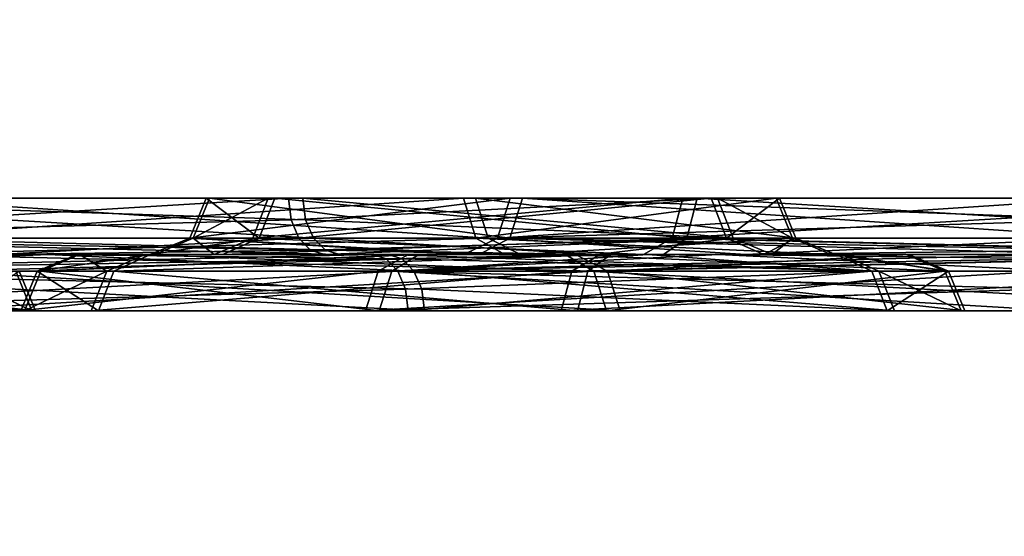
# Model space of a CAD drawing. Header units: millimetres. Extents: x -150 to 150, y -85 to 1149.
# Tile 712 of 1056: x -52.522 to -51.998, y 1008.85 to 1009.125. Entities that reach past the tile are written whole.
import ezdxf

# ---------------------------------------------------------------- set-up
doc = ezdxf.new("R2010")
doc.units = ezdxf.units.MM
doc.header["$LTSCALE"] = 21.359881
for name, color, linetype in [('1453', 7, 'CONTINUOUS'), ('1454', 7, 'CONTINUOUS'), ('1457', 7, 'CONTINUOUS'), ('1458', 7, 'CONTINUOUS'), ('1494', 7, 'CONTINUOUS'), ('1495', 7, 'CONTINUOUS'), ('1498', 7, 'CONTINUOUS'), ('1499', 7, 'CONTINUOUS'), ('674', 7, 'CONTINUOUS'), ('675', 7, 'CONTINUOUS'), ('676', 7, 'CONTINUOUS'), ('677', 7, 'CONTINUOUS'), ('678', 7, 'CONTINUOUS'), ('679', 7, 'CONTINUOUS'), ('680', 7, 'CONTINUOUS'), ('681', 7, 'CONTINUOUS'), ('715', 7, 'CONTINUOUS'), ('716', 7, 'CONTINUOUS'), ('717', 7, 'CONTINUOUS'), ('718', 7, 'CONTINUOUS'), ('719', 7, 'CONTINUOUS'), ('720', 7, 'CONTINUOUS'), ('721', 7, 'CONTINUOUS'), ('722', 7, 'CONTINUOUS'), ('7564', 7, 'CONTINUOUS'), ('7605', 7, 'CONTINUOUS'), ('9025', 7, 'CONTINUOUS')]:
    doc.layers.add(name, color=color, linetype=linetype)

msp = doc.modelspace()

# ---------------------------------------------------------------- linework, layer by layer
at = {"layer": '1453', "linetype": 'CONTINUOUS'}
for points in [[(-52.51248, 1008.99121, 281.32943), (-52.3311, 1008.99121, 281.7253), (-52.52115, 1008.97, 281.3309), (-52.51248, 1008.99121, 281.32943)], [(-52.52115, 1008.97, 281.3309), (-52.3311, 1008.99121, 281.7253), (-52.33787, 1008.97, 281.7309), (-52.52115, 1008.97, 281.3309)], [(-52.47987, 1008.97, 280.89284), (-52.51248, 1008.99121, 281.32943), (-52.52115, 1008.97, 281.3309), (-52.47987, 1008.97, 280.89284)], [(-52.47164, 1008.99121, 280.8959), (-52.51248, 1008.99121, 281.32943), (-52.47987, 1008.97, 280.89284), (-52.47164, 1008.99121, 280.8959)], [(-52.2251, 1008.97, 280.53412), (-52.47164, 1008.99121, 280.8959), (-52.47987, 1008.97, 280.89284), (-52.2251, 1008.97, 280.53412)], [(-52.2195, 1008.99121, 280.54089), (-52.47164, 1008.99121, 280.8959), (-52.2251, 1008.97, 280.53412), (-52.2195, 1008.99121, 280.54089)], [(-51.97608, 1008.99121, 281.97743), (-51.97835, 1008.98148, 281.98353), (-52.33787, 1008.97, 281.7309), (-51.97608, 1008.99121, 281.97743)], [(-52.3311, 1008.99121, 281.7253), (-51.97608, 1008.99121, 281.97743), (-52.33787, 1008.97, 281.7309), (-52.3311, 1008.99121, 281.7253)], [(-51.8251, 1008.97, 280.35084), (-52.2195, 1008.99121, 280.54089), (-52.2251, 1008.97, 280.53412), (-51.8251, 1008.97, 280.35084)], [(-51.82363, 1008.99121, 280.3595), (-52.2195, 1008.99121, 280.54089), (-51.8251, 1008.97, 280.35084), (-51.82363, 1008.99121, 280.3595)], [(-51.97835, 1008.98148, 281.98353), (-51.97914, 1008.97, 281.98567), (-52.33787, 1008.97, 281.7309), (-51.97835, 1008.98148, 281.98353)]]:
    msp.add_3dface(points, dxfattribs=at)
at = {"layer": '1454', "linetype": 'CONTINUOUS'}
for points in [[(-52.3311, 1008.99121, 281.7253), (-52.51248, 1008.99121, 281.32943), (-52.31498, 1009, 281.71151), (-52.3311, 1008.99121, 281.7253)], [(-52.51248, 1008.99121, 281.32943), (-52.47164, 1008.99121, 280.8959), (-52.45218, 1009, 280.90446), (-52.51248, 1008.99121, 281.32943)], [(-52.31498, 1009, 281.71151), (-52.51248, 1008.99121, 281.32943), (-52.49129, 1009, 281.32754), (-52.31498, 1009, 281.71151)], [(-52.49129, 1009, 281.32754), (-52.51248, 1008.99121, 281.32943), (-52.45218, 1009, 280.90446), (-52.49129, 1009, 281.32754)], [(-52.47164, 1008.99121, 280.8959), (-52.2195, 1008.99121, 280.54089), (-52.20731, 1009, 280.55834), (-52.47164, 1008.99121, 280.8959)], [(-52.45218, 1009, 280.90446), (-52.47164, 1008.99121, 280.8959), (-52.20731, 1009, 280.55834), (-52.45218, 1009, 280.90446)], [(-51.96869, 1009, 281.95755), (-52.3311, 1008.99121, 281.7253), (-52.31498, 1009, 281.71151), (-51.96869, 1009, 281.95755)], [(-52.3311, 1008.99121, 281.7253), (-51.96869, 1009, 281.95755), (-51.97269, 1008.99772, 281.96831), (-52.3311, 1008.99121, 281.7253)], [(-52.2195, 1008.99121, 280.54089), (-51.82363, 1008.99121, 280.3595), (-51.82279, 1009, 280.38088), (-52.2195, 1008.99121, 280.54089)], [(-52.20731, 1009, 280.55834), (-52.2195, 1008.99121, 280.54089), (-51.82279, 1009, 280.38088), (-52.20731, 1009, 280.55834)], [(-51.97608, 1008.99121, 281.97743), (-52.3311, 1008.99121, 281.7253), (-51.97269, 1008.99772, 281.96831), (-51.97608, 1008.99121, 281.97743)]]:
    msp.add_3dface(points, dxfattribs=at)
at = {"layer": '1457', "linetype": 'CONTINUOUS'}
for points in [[(-52.43122, 1009.00879, 281.31566), (-52.39437, 1009.00879, 280.92461), (-52.42255, 1009.03, 281.31419), (-52.43122, 1009.00879, 281.31566)], [(-52.2676, 1009.00879, 281.67274), (-52.43122, 1009.00879, 281.31566), (-52.26084, 1009.03, 281.66713), (-52.2676, 1009.00879, 281.67274)], [(-52.26084, 1009.03, 281.66713), (-52.43122, 1009.00879, 281.31566), (-52.42255, 1009.03, 281.31419), (-52.26084, 1009.03, 281.66713)], [(-52.42255, 1009.03, 281.31419), (-52.39437, 1009.00879, 280.92461), (-52.38613, 1009.03, 280.92767), (-52.42255, 1009.03, 281.31419)], [(-52.39437, 1009.00879, 280.92461), (-52.16694, 1009.00879, 280.60438), (-52.38613, 1009.03, 280.92767), (-52.39437, 1009.00879, 280.92461)], [(-52.38613, 1009.03, 280.92767), (-52.16694, 1009.00879, 280.60438), (-52.16134, 1009.03, 280.61115), (-52.38613, 1009.03, 280.92767)], [(-51.94511, 1009.01852, 281.89407), (-52.2676, 1009.00879, 281.67274), (-51.94431, 1009.03, 281.89193), (-51.94511, 1009.01852, 281.89407)], [(-51.94431, 1009.03, 281.89193), (-52.2676, 1009.00879, 281.67274), (-52.26084, 1009.03, 281.66713), (-51.94431, 1009.03, 281.89193)], [(-52.16694, 1009.00879, 280.60438), (-51.80986, 1009.00879, 280.44077), (-52.16134, 1009.03, 280.61115), (-52.16694, 1009.00879, 280.60438)], [(-52.16134, 1009.03, 280.61115), (-51.80986, 1009.00879, 280.44077), (-51.80839, 1009.03, 280.44943), (-52.16134, 1009.03, 280.61115)], [(-51.94737, 1009.00879, 281.90017), (-52.2676, 1009.00879, 281.67274), (-51.94511, 1009.01852, 281.89407), (-51.94737, 1009.00879, 281.90017)]]:
    msp.add_3dface(points, dxfattribs=at)
at = {"layer": '1458', "linetype": 'CONTINUOUS'}
for points in [[(-52.39437, 1009.00879, 280.92461), (-52.43122, 1009.00879, 281.31566), (-52.45248, 1009, 281.31716), (-52.39437, 1009.00879, 280.92461)], [(-52.41379, 1009, 280.91598), (-52.39437, 1009.00879, 280.92461), (-52.45248, 1009, 281.31716), (-52.41379, 1009, 280.91598)], [(-52.45248, 1009, 281.31716), (-52.43122, 1009.00879, 281.31566), (-52.28551, 1009, 281.68436), (-52.45248, 1009, 281.31716)], [(-52.43122, 1009.00879, 281.31566), (-52.2676, 1009.00879, 281.67274), (-52.28551, 1009, 281.68436), (-52.43122, 1009.00879, 281.31566)], [(-52.16694, 1009.00879, 280.60438), (-52.39437, 1009.00879, 280.92461), (-52.41379, 1009, 280.91598), (-52.16694, 1009.00879, 280.60438)], [(-52.17939, 1009, 280.58715), (-52.16694, 1009.00879, 280.60438), (-52.41379, 1009, 280.91598), (-52.17939, 1009, 280.58715)], [(-52.28551, 1009, 281.68436), (-52.2676, 1009.00879, 281.67274), (-52.1356, 1009, 281.82421), (-52.28551, 1009, 281.68436)], [(-52.2676, 1009.00879, 281.67274), (-51.94737, 1009.00879, 281.90017), (-52.1356, 1009, 281.82421), (-52.2676, 1009.00879, 281.67274)], [(-51.81356, 1009, 280.41988), (-52.16694, 1009.00879, 280.60438), (-52.17939, 1009, 280.58715), (-51.81356, 1009, 280.41988)], [(-51.80986, 1009.00879, 280.44077), (-52.16694, 1009.00879, 280.60438), (-51.81356, 1009, 280.41988), (-51.80986, 1009.00879, 280.44077)], [(-52.1356, 1009, 281.82421), (-51.94737, 1009.00879, 281.90017), (-51.95076, 1009.00228, 281.90929), (-52.1356, 1009, 281.82421)], [(-51.95476, 1009, 281.92005), (-52.1356, 1009, 281.82421), (-51.95076, 1009.00228, 281.90929), (-51.95476, 1009, 281.92005)]]:
    msp.add_3dface(points, dxfattribs=at)
at = {"layer": '1494', "linetype": 'CONTINUOUS'}
for points in [[(-52.51053, 1008.99121, 318.6595), (-52.47548, 1008.99121, 319.09353), (-52.51918, 1008.97, 318.65792), (-52.51053, 1008.99121, 318.6595)], [(-52.51918, 1008.97, 318.65792), (-52.47548, 1008.99121, 319.09353), (-52.48376, 1008.97, 319.09648), (-52.51918, 1008.97, 318.65792)], [(-52.33057, 1008.97, 318.2604), (-52.51053, 1008.99121, 318.6595), (-52.51918, 1008.97, 318.65792), (-52.33057, 1008.97, 318.2604)], [(-52.32387, 1008.99121, 318.26609), (-52.51053, 1008.99121, 318.6595), (-52.33057, 1008.97, 318.2604), (-52.32387, 1008.99121, 318.26609)], [(-52.47548, 1008.99121, 319.09353), (-52.22811, 1008.99121, 319.45189), (-52.48376, 1008.97, 319.09648), (-52.47548, 1008.99121, 319.09353)], [(-52.48376, 1008.97, 319.09648), (-52.22811, 1008.99121, 319.45189), (-52.2338, 1008.97, 319.45858), (-52.48376, 1008.97, 319.09648)], [(-51.96847, 1008.97, 318.01044), (-52.32387, 1008.99121, 318.26609), (-52.33057, 1008.97, 318.2604), (-51.96847, 1008.97, 318.01044)], [(-51.96552, 1008.99121, 318.01872), (-52.32387, 1008.99121, 318.26609), (-51.9677, 1008.98148, 318.0126), (-51.96552, 1008.99121, 318.01872)], [(-51.9677, 1008.98148, 318.0126), (-52.32387, 1008.99121, 318.26609), (-51.96847, 1008.97, 318.01044), (-51.9677, 1008.98148, 318.0126)], [(-52.22811, 1008.99121, 319.45189), (-51.8347, 1008.99121, 319.63855), (-52.2338, 1008.97, 319.45858), (-52.22811, 1008.99121, 319.45189)], [(-52.2338, 1008.97, 319.45858), (-51.8347, 1008.99121, 319.63855), (-51.83628, 1008.97, 319.64719), (-52.2338, 1008.97, 319.45858)]]:
    msp.add_3dface(points, dxfattribs=at)
at = {"layer": '1495', "linetype": 'CONTINUOUS'}
for points in [[(-52.47548, 1008.99121, 319.09353), (-52.51053, 1008.99121, 318.6595), (-52.48998, 1009, 318.66504), (-52.47548, 1008.99121, 319.09353)], [(-52.51053, 1008.99121, 318.6595), (-52.32387, 1008.99121, 318.26609), (-52.30949, 1009, 318.28193), (-52.51053, 1008.99121, 318.6595)], [(-52.48998, 1009, 318.66504), (-52.51053, 1008.99121, 318.6595), (-52.30949, 1009, 318.28193), (-52.48998, 1009, 318.66504)], [(-52.45508, 1009, 319.08758), (-52.47548, 1008.99121, 319.09353), (-52.48998, 1009, 318.66504), (-52.45508, 1009, 319.08758)], [(-52.22811, 1008.99121, 319.45189), (-52.47548, 1008.99121, 319.09353), (-52.45508, 1009, 319.08758), (-52.22811, 1008.99121, 319.45189)], [(-52.21308, 1009, 319.43682), (-52.22811, 1008.99121, 319.45189), (-52.45508, 1009, 319.08758), (-52.21308, 1009, 319.43682)], [(-52.32387, 1008.99121, 318.26609), (-51.96552, 1008.99121, 318.01872), (-52.15005, 1009, 318.13705), (-52.32387, 1008.99121, 318.26609)], [(-52.30949, 1009, 318.28193), (-52.32387, 1008.99121, 318.26609), (-52.15005, 1009, 318.13705), (-52.30949, 1009, 318.28193)], [(-51.8347, 1008.99121, 319.63855), (-52.22811, 1008.99121, 319.45189), (-51.83121, 1009, 319.61762), (-51.8347, 1008.99121, 319.63855)], [(-51.83121, 1009, 319.61762), (-52.22811, 1008.99121, 319.45189), (-52.21308, 1009, 319.43682), (-51.83121, 1009, 319.61762)], [(-52.15005, 1009, 318.13705), (-51.96552, 1008.99121, 318.01872), (-51.96225, 1008.99772, 318.02789), (-52.15005, 1009, 318.13705)], [(-51.9584, 1009, 318.0387), (-52.15005, 1009, 318.13705), (-51.96225, 1008.99772, 318.02789), (-51.9584, 1009, 318.0387)]]:
    msp.add_3dface(points, dxfattribs=at)
at = {"layer": '1498', "linetype": 'CONTINUOUS'}
for points in [[(-52.42946, 1009.00879, 318.67436), (-52.26109, 1009.00879, 318.3195), (-52.42081, 1009.03, 318.67594), (-52.42946, 1009.00879, 318.67436)], [(-52.39784, 1009.00879, 319.06586), (-52.42946, 1009.00879, 318.67436), (-52.38956, 1009.03, 319.06291), (-52.39784, 1009.00879, 319.06586)], [(-52.38956, 1009.03, 319.06291), (-52.42946, 1009.00879, 318.67436), (-52.42081, 1009.03, 318.67594), (-52.38956, 1009.03, 319.06291)], [(-52.42081, 1009.03, 318.67594), (-52.26109, 1009.00879, 318.3195), (-52.25439, 1009.03, 318.32519), (-52.42081, 1009.03, 318.67594)], [(-52.17471, 1009.00879, 319.3891), (-52.39784, 1009.00879, 319.06586), (-52.16901, 1009.03, 319.38241), (-52.17471, 1009.00879, 319.3891)], [(-52.16901, 1009.03, 319.38241), (-52.39784, 1009.00879, 319.06586), (-52.38956, 1009.03, 319.06291), (-52.16901, 1009.03, 319.38241)], [(-52.26109, 1009.00879, 318.3195), (-51.93784, 1009.00879, 318.09636), (-52.25439, 1009.03, 318.32519), (-52.26109, 1009.00879, 318.3195)], [(-51.93566, 1009.01852, 318.10249), (-51.93489, 1009.03, 318.10464), (-52.25439, 1009.03, 318.32519), (-51.93566, 1009.01852, 318.10249)], [(-51.93784, 1009.00879, 318.09636), (-51.93566, 1009.01852, 318.10249), (-52.25439, 1009.03, 318.32519), (-51.93784, 1009.00879, 318.09636)], [(-51.81985, 1009.00879, 319.55747), (-52.17471, 1009.00879, 319.3891), (-51.81826, 1009.03, 319.54883), (-51.81985, 1009.00879, 319.55747)], [(-51.81826, 1009.03, 319.54883), (-52.17471, 1009.00879, 319.3891), (-52.16901, 1009.03, 319.38241), (-51.81826, 1009.03, 319.54883)]]:
    msp.add_3dface(points, dxfattribs=at)
at = {"layer": '1499', "linetype": 'CONTINUOUS'}
for points in [[(-52.27735, 1009, 318.30587), (-52.42946, 1009.00879, 318.67436), (-52.45007, 1009, 318.66916), (-52.27735, 1009, 318.30587)], [(-52.45007, 1009, 318.66916), (-52.42946, 1009.00879, 318.67436), (-52.41826, 1009, 319.07173), (-52.45007, 1009, 318.66916)], [(-52.26109, 1009.00879, 318.3195), (-52.42946, 1009.00879, 318.67436), (-52.27735, 1009, 318.30587), (-52.26109, 1009.00879, 318.3195)], [(-52.42946, 1009.00879, 318.67436), (-52.39784, 1009.00879, 319.06586), (-52.41826, 1009, 319.07173), (-52.42946, 1009.00879, 318.67436)], [(-52.41826, 1009, 319.07173), (-52.39784, 1009.00879, 319.06586), (-52.19003, 1009, 319.40391), (-52.41826, 1009, 319.07173)], [(-52.39784, 1009.00879, 319.06586), (-52.17471, 1009.00879, 319.3891), (-52.19003, 1009, 319.40391), (-52.39784, 1009.00879, 319.06586)], [(-51.94497, 1009, 318.07638), (-52.26109, 1009.00879, 318.3195), (-52.27735, 1009, 318.30587), (-51.94497, 1009, 318.07638)], [(-51.93784, 1009.00879, 318.09636), (-52.26109, 1009.00879, 318.3195), (-51.94111, 1009.00228, 318.0872), (-51.93784, 1009.00879, 318.09636)], [(-52.26109, 1009.00879, 318.3195), (-51.94497, 1009, 318.07638), (-51.94111, 1009.00228, 318.0872), (-52.26109, 1009.00879, 318.3195)], [(-52.19003, 1009, 319.40391), (-52.17471, 1009.00879, 319.3891), (-51.82609, 1009, 319.57789), (-52.19003, 1009, 319.40391)], [(-52.17471, 1009.00879, 319.3891), (-51.81985, 1009.00879, 319.55747), (-51.82609, 1009, 319.57789), (-52.17471, 1009.00879, 319.3891)]]:
    msp.add_3dface(points, dxfattribs=at)
at = {"layer": '674', "linetype": 'CONTINUOUS'}
for points in [[(-52.31205, 1008.99121, 255.00688), (-52.70546, 1008.99121, 254.82022), (-52.30784, 1008.98148, 255.00192), (-52.31205, 1008.99121, 255.00688)], [(-52.30784, 1008.98148, 255.00192), (-52.70546, 1008.99121, 254.82022), (-52.30636, 1008.97, 255.00018), (-52.30784, 1008.98148, 255.00192)], [(-52.30636, 1008.97, 255.00018), (-52.70546, 1008.99121, 254.82022), (-52.70388, 1008.97, 254.81157), (-52.30636, 1008.97, 255.00018)]]:
    msp.add_3dface(points, dxfattribs=at)
at = {"layer": '675', "linetype": 'CONTINUOUS'}
for points in [[(-52.71198, 1009, 254.84059), (-52.70546, 1008.99121, 254.82022), (-52.5068, 1009, 254.90623), (-52.71198, 1009, 254.84059)], [(-52.70546, 1008.99121, 254.82022), (-52.31205, 1008.99121, 255.00688), (-52.5068, 1009, 254.90623), (-52.70546, 1008.99121, 254.82022)], [(-52.5068, 1009, 254.90623), (-52.31205, 1008.99121, 255.00688), (-52.31836, 1008.99772, 255.01429), (-52.5068, 1009, 254.90623)], [(-52.3258, 1009, 255.02303), (-52.5068, 1009, 254.90623), (-52.31836, 1008.99772, 255.01429), (-52.3258, 1009, 255.02303)]]:
    msp.add_3dface(points, dxfattribs=at)
at = {"layer": '676', "linetype": 'CONTINUOUS'}
for points in [[(-52.57464, 1008.99121, 256.44004), (-52.21629, 1008.99121, 256.19267), (-52.57169, 1008.97, 256.44832), (-52.57464, 1008.99121, 256.44004)], [(-52.57169, 1008.97, 256.44832), (-52.21629, 1008.99121, 256.19267), (-52.20959, 1008.97, 256.19836), (-52.57169, 1008.97, 256.44832)], [(-52.31205, 1008.99121, 255.00688), (-52.30784, 1008.98148, 255.00192), (-52.0564, 1008.97, 255.36228), (-52.31205, 1008.99121, 255.00688)], [(-52.06468, 1008.99121, 255.36523), (-52.31205, 1008.99121, 255.00688), (-52.0564, 1008.97, 255.36228), (-52.06468, 1008.99121, 255.36523)], [(-52.21629, 1008.99121, 256.19267), (-52.02963, 1008.99121, 255.79926), (-52.20959, 1008.97, 256.19836), (-52.21629, 1008.99121, 256.19267)], [(-52.20959, 1008.97, 256.19836), (-52.02963, 1008.99121, 255.79926), (-52.02098, 1008.97, 255.80085), (-52.20959, 1008.97, 256.19836)], [(-52.02963, 1008.99121, 255.79926), (-52.06468, 1008.99121, 255.36523), (-52.02098, 1008.97, 255.80085), (-52.02963, 1008.99121, 255.79926)], [(-52.02098, 1008.97, 255.80085), (-52.06468, 1008.99121, 255.36523), (-52.0564, 1008.97, 255.36228), (-52.02098, 1008.97, 255.80085)], [(-52.30784, 1008.98148, 255.00192), (-52.30636, 1008.97, 255.00018), (-52.0564, 1008.97, 255.36228), (-52.30784, 1008.98148, 255.00192)]]:
    msp.add_3dface(points, dxfattribs=at)
at = {"layer": '677', "linetype": 'CONTINUOUS'}
for points in [[(-52.21629, 1008.99121, 256.19267), (-52.57464, 1008.99121, 256.44004), (-52.58012, 1009, 256.41947), (-52.21629, 1008.99121, 256.19267)], [(-52.23164, 1009, 256.17798), (-52.21629, 1008.99121, 256.19267), (-52.58012, 1009, 256.41947), (-52.23164, 1009, 256.17798)], [(-52.3258, 1009, 255.02303), (-52.31836, 1008.99772, 255.01429), (-52.06468, 1008.99121, 255.36523), (-52.3258, 1009, 255.02303)], [(-52.3258, 1009, 255.02303), (-52.06468, 1008.99121, 255.36523), (-52.08455, 1009, 255.37267), (-52.3258, 1009, 255.02303)], [(-52.02963, 1008.99121, 255.79926), (-52.21629, 1008.99121, 256.19267), (-52.23164, 1009, 256.17798), (-52.02963, 1008.99121, 255.79926)], [(-52.05019, 1009, 255.79379), (-52.02963, 1008.99121, 255.79926), (-52.23164, 1009, 256.17798), (-52.05019, 1009, 255.79379)], [(-52.06468, 1008.99121, 255.36523), (-52.02963, 1008.99121, 255.79926), (-52.08455, 1009, 255.37267), (-52.06468, 1008.99121, 255.36523)], [(-52.08455, 1009, 255.37267), (-52.02963, 1008.99121, 255.79926), (-52.05019, 1009, 255.79379), (-52.08455, 1009, 255.37267)], [(-52.31836, 1008.99772, 255.01429), (-52.31205, 1008.99121, 255.00688), (-52.06468, 1008.99121, 255.36523), (-52.31836, 1008.99772, 255.01429)]]:
    msp.add_3dface(points, dxfattribs=at)
at = {"layer": '678', "linetype": 'CONTINUOUS'}
for points in [[(-52.36967, 1009.01852, 255.07462), (-52.37115, 1009.03, 255.07636), (-52.7219, 1009.03, 254.90994), (-52.36967, 1009.01852, 255.07462)], [(-52.36545, 1009.00879, 255.06966), (-52.36967, 1009.01852, 255.07462), (-52.7219, 1009.03, 254.90994), (-52.36545, 1009.00879, 255.06966)], [(-52.72031, 1009.00879, 254.90129), (-52.36545, 1009.00879, 255.06966), (-52.7219, 1009.03, 254.90994), (-52.72031, 1009.00879, 254.90129)]]:
    msp.add_3dface(points, dxfattribs=at)
at = {"layer": '679', "linetype": 'CONTINUOUS'}
for points in [[(-52.36545, 1009.00879, 255.06966), (-52.72031, 1009.00879, 254.90129), (-52.35915, 1009.00228, 255.06225), (-52.36545, 1009.00879, 255.06966)], [(-52.35171, 1009, 255.0535), (-52.72031, 1009.00879, 254.90129), (-52.71665, 1009, 254.8804), (-52.35171, 1009, 255.0535)], [(-52.72031, 1009.00879, 254.90129), (-52.35171, 1009, 255.0535), (-52.35915, 1009.00228, 255.06225), (-52.72031, 1009.00879, 254.90129)]]:
    msp.add_3dface(points, dxfattribs=at)
at = {"layer": '680', "linetype": 'CONTINUOUS'}
for points in [[(-52.28577, 1009.03, 256.13357), (-52.60232, 1009.00879, 256.3624), (-52.60527, 1009.03, 256.35412), (-52.28577, 1009.03, 256.13357)], [(-52.27907, 1009.00879, 256.13927), (-52.60232, 1009.00879, 256.3624), (-52.28577, 1009.03, 256.13357), (-52.27907, 1009.00879, 256.13927)], [(-52.37115, 1009.03, 255.07636), (-52.36967, 1009.01852, 255.07462), (-52.14232, 1009.00879, 255.3929), (-52.37115, 1009.03, 255.07636)], [(-52.37115, 1009.03, 255.07636), (-52.14232, 1009.00879, 255.3929), (-52.1506, 1009.03, 255.39585), (-52.37115, 1009.03, 255.07636)], [(-52.11935, 1009.03, 255.78282), (-52.27907, 1009.00879, 256.13927), (-52.28577, 1009.03, 256.13357), (-52.11935, 1009.03, 255.78282)], [(-52.1107, 1009.00879, 255.78441), (-52.27907, 1009.00879, 256.13927), (-52.11935, 1009.03, 255.78282), (-52.1107, 1009.00879, 255.78441)], [(-52.14232, 1009.00879, 255.3929), (-52.1107, 1009.00879, 255.78441), (-52.1506, 1009.03, 255.39585), (-52.14232, 1009.00879, 255.3929)], [(-52.1506, 1009.03, 255.39585), (-52.1107, 1009.00879, 255.78441), (-52.11935, 1009.03, 255.78282), (-52.1506, 1009.03, 255.39585)], [(-52.36967, 1009.01852, 255.07462), (-52.36545, 1009.00879, 255.06966), (-52.14232, 1009.00879, 255.3929), (-52.36967, 1009.01852, 255.07462)]]:
    msp.add_3dface(points, dxfattribs=at)
at = {"layer": '681', "linetype": 'CONTINUOUS'}
for points in [[(-52.60232, 1009.00879, 256.3624), (-52.27907, 1009.00879, 256.13927), (-52.26377, 1009, 256.15402), (-52.60232, 1009.00879, 256.3624)], [(-52.59651, 1009, 256.38285), (-52.60232, 1009.00879, 256.3624), (-52.26377, 1009, 256.15402), (-52.59651, 1009, 256.38285)], [(-52.36545, 1009.00879, 255.06966), (-52.35915, 1009.00228, 255.06225), (-52.21455, 1009, 255.20541), (-52.36545, 1009.00879, 255.06966)], [(-52.14232, 1009.00879, 255.3929), (-52.36545, 1009.00879, 255.06966), (-52.21455, 1009, 255.20541), (-52.14232, 1009.00879, 255.3929)], [(-52.27907, 1009.00879, 256.13927), (-52.1107, 1009.00879, 255.78441), (-52.09022, 1009, 255.79027), (-52.27907, 1009.00879, 256.13927)], [(-52.26377, 1009, 256.15402), (-52.27907, 1009.00879, 256.13927), (-52.09022, 1009, 255.79027), (-52.26377, 1009, 256.15402)], [(-52.12152, 1009, 255.3881), (-52.14232, 1009.00879, 255.3929), (-52.21455, 1009, 255.20541), (-52.12152, 1009, 255.3881)], [(-52.1107, 1009.00879, 255.78441), (-52.14232, 1009.00879, 255.3929), (-52.12152, 1009, 255.3881), (-52.1107, 1009.00879, 255.78441)], [(-52.09022, 1009, 255.79027), (-52.1107, 1009.00879, 255.78441), (-52.12152, 1009, 255.3881), (-52.09022, 1009, 255.79027)], [(-52.35915, 1009.00228, 255.06225), (-52.35171, 1009, 255.0535), (-52.21455, 1009, 255.20541), (-52.35915, 1009.00228, 255.06225)]]:
    msp.add_3dface(points, dxfattribs=at)
at = {"layer": '715', "linetype": 'CONTINUOUS'}
for points in [[(-52.71653, 1008.99121, 345.18174), (-52.32066, 1008.99121, 345.00035), (-52.71506, 1008.97, 345.1904), (-52.71653, 1008.99121, 345.18174)], [(-52.32066, 1008.99121, 345.00035), (-52.31652, 1008.98148, 345.00536), (-52.71506, 1008.97, 345.1904), (-52.32066, 1008.99121, 345.00035)], [(-52.31652, 1008.98148, 345.00536), (-52.31506, 1008.97, 345.00712), (-52.71506, 1008.97, 345.1904), (-52.31652, 1008.98148, 345.00536)]]:
    msp.add_3dface(points, dxfattribs=at)
at = {"layer": '716', "linetype": 'CONTINUOUS'}
for points in [[(-52.33419, 1009, 344.98401), (-52.71653, 1008.99121, 345.18174), (-52.72041, 1009, 345.16088), (-52.33419, 1009, 344.98401)], [(-52.71653, 1008.99121, 345.18174), (-52.33419, 1009, 344.98401), (-52.32687, 1008.99772, 344.99285), (-52.71653, 1008.99121, 345.18174)], [(-52.32066, 1008.99121, 345.00035), (-52.71653, 1008.99121, 345.18174), (-52.32687, 1008.99772, 344.99285), (-52.32066, 1008.99121, 345.00035)]]:
    msp.add_3dface(points, dxfattribs=at)
at = {"layer": '717', "linetype": 'CONTINUOUS'}
for points in [[(-52.20906, 1008.99121, 343.81594), (-52.56408, 1008.99121, 343.5638), (-52.20229, 1008.97, 343.81034), (-52.20906, 1008.99121, 343.81594)], [(-52.20229, 1008.97, 343.81034), (-52.56408, 1008.99121, 343.5638), (-52.56102, 1008.97, 343.55557), (-52.20229, 1008.97, 343.81034)], [(-52.31652, 1008.98148, 345.00536), (-52.32066, 1008.99121, 345.00035), (-52.06852, 1008.99121, 344.64533), (-52.31652, 1008.98148, 345.00536)], [(-52.31506, 1008.97, 345.00712), (-52.31652, 1008.98148, 345.00536), (-52.06852, 1008.99121, 344.64533), (-52.31506, 1008.97, 345.00712)], [(-52.31506, 1008.97, 345.00712), (-52.06852, 1008.99121, 344.64533), (-52.06029, 1008.97, 344.64839), (-52.31506, 1008.97, 345.00712)], [(-52.02768, 1008.99121, 344.21181), (-52.20906, 1008.99121, 343.81594), (-52.01901, 1008.97, 344.21034), (-52.02768, 1008.99121, 344.21181)], [(-52.01901, 1008.97, 344.21034), (-52.20906, 1008.99121, 343.81594), (-52.20229, 1008.97, 343.81034), (-52.01901, 1008.97, 344.21034)], [(-52.06852, 1008.99121, 344.64533), (-52.02768, 1008.99121, 344.21181), (-52.06029, 1008.97, 344.64839), (-52.06852, 1008.99121, 344.64533)], [(-52.06029, 1008.97, 344.64839), (-52.02768, 1008.99121, 344.21181), (-52.01901, 1008.97, 344.21034), (-52.06029, 1008.97, 344.64839)]]:
    msp.add_3dface(points, dxfattribs=at)
at = {"layer": '718', "linetype": 'CONTINUOUS'}
for points in [[(-52.57304, 1009, 343.5831), (-52.56408, 1008.99121, 343.5638), (-52.2262, 1009, 343.82851), (-52.57304, 1009, 343.5831)], [(-52.56408, 1008.99121, 343.5638), (-52.20906, 1008.99121, 343.81594), (-52.2262, 1009, 343.82851), (-52.56408, 1008.99121, 343.5638)], [(-52.32687, 1008.99772, 344.99285), (-52.33419, 1009, 344.98401), (-52.18773, 1009, 344.82604), (-52.32687, 1008.99772, 344.99285)], [(-52.32066, 1008.99121, 345.00035), (-52.32687, 1008.99772, 344.99285), (-52.18773, 1009, 344.82604), (-52.32066, 1008.99121, 345.00035)], [(-52.06852, 1008.99121, 344.64533), (-52.32066, 1008.99121, 345.00035), (-52.18773, 1009, 344.82604), (-52.06852, 1008.99121, 344.64533)], [(-52.2262, 1009, 343.82851), (-52.20906, 1008.99121, 343.81594), (-52.04888, 1009, 344.21363), (-52.2262, 1009, 343.82851)], [(-52.20906, 1008.99121, 343.81594), (-52.02768, 1008.99121, 344.21181), (-52.04888, 1009, 344.21363), (-52.20906, 1008.99121, 343.81594)], [(-52.08746, 1009, 344.63537), (-52.06852, 1008.99121, 344.64533), (-52.18773, 1009, 344.82604), (-52.08746, 1009, 344.63537)], [(-52.02768, 1008.99121, 344.21181), (-52.06852, 1008.99121, 344.64533), (-52.08746, 1009, 344.63537), (-52.02768, 1008.99121, 344.21181)], [(-52.04888, 1009, 344.21363), (-52.02768, 1008.99121, 344.21181), (-52.08746, 1009, 344.63537), (-52.04888, 1009, 344.21363)]]:
    msp.add_3dface(points, dxfattribs=at)
at = {"layer": '719', "linetype": 'CONTINUOUS'}
for points in [[(-52.37883, 1009.03, 344.93009), (-52.7303, 1009.00879, 345.10047), (-52.73177, 1009.03, 345.0918), (-52.37883, 1009.03, 344.93009)], [(-52.37737, 1009.01852, 344.93185), (-52.7303, 1009.00879, 345.10047), (-52.37883, 1009.03, 344.93009), (-52.37737, 1009.01852, 344.93185)], [(-52.37322, 1009.00879, 344.93686), (-52.7303, 1009.00879, 345.10047), (-52.37737, 1009.01852, 344.93185), (-52.37322, 1009.00879, 344.93686)]]:
    msp.add_3dface(points, dxfattribs=at)
at = {"layer": '720', "linetype": 'CONTINUOUS'}
for points in [[(-52.7303, 1009.00879, 345.10047), (-52.37322, 1009.00879, 344.93686), (-52.53312, 1009, 345.06189), (-52.7303, 1009.00879, 345.10047)], [(-52.53312, 1009, 345.06189), (-52.37322, 1009.00879, 344.93686), (-52.36702, 1009.00228, 344.94435), (-52.53312, 1009, 345.06189)], [(-52.3597, 1009, 344.9532), (-52.53312, 1009, 345.06189), (-52.36702, 1009.00228, 344.94435), (-52.3597, 1009, 344.9532)]]:
    msp.add_3dface(points, dxfattribs=at)
at = {"layer": '721', "linetype": 'CONTINUOUS'}
for points in [[(-52.59279, 1009.00879, 343.64107), (-52.27256, 1009.00879, 343.8685), (-52.59585, 1009.03, 343.64931), (-52.59279, 1009.00879, 343.64107)], [(-52.59585, 1009.03, 343.64931), (-52.27256, 1009.00879, 343.8685), (-52.27932, 1009.03, 343.8741), (-52.59585, 1009.03, 343.64931)], [(-52.37737, 1009.01852, 344.93185), (-52.37883, 1009.03, 344.93009), (-52.15403, 1009.03, 344.61356), (-52.37737, 1009.01852, 344.93185)], [(-52.37322, 1009.00879, 344.93686), (-52.37737, 1009.01852, 344.93185), (-52.15403, 1009.03, 344.61356), (-52.37322, 1009.00879, 344.93686)], [(-52.14579, 1009.00879, 344.61662), (-52.37322, 1009.00879, 344.93686), (-52.15403, 1009.03, 344.61356), (-52.14579, 1009.00879, 344.61662)], [(-52.27256, 1009.00879, 343.8685), (-52.10894, 1009.00879, 344.22558), (-52.27932, 1009.03, 343.8741), (-52.27256, 1009.00879, 343.8685)], [(-52.27932, 1009.03, 343.8741), (-52.10894, 1009.00879, 344.22558), (-52.11761, 1009.03, 344.22705), (-52.27932, 1009.03, 343.8741)], [(-52.11761, 1009.03, 344.22705), (-52.14579, 1009.00879, 344.61662), (-52.15403, 1009.03, 344.61356), (-52.11761, 1009.03, 344.22705)], [(-52.10894, 1009.00879, 344.22558), (-52.14579, 1009.00879, 344.61662), (-52.11761, 1009.03, 344.22705), (-52.10894, 1009.00879, 344.22558)]]:
    msp.add_3dface(points, dxfattribs=at)
at = {"layer": '722', "linetype": 'CONTINUOUS'}
for points in [[(-52.27256, 1009.00879, 343.8685), (-52.59279, 1009.00879, 343.64107), (-52.58345, 1009, 343.62191), (-52.27256, 1009.00879, 343.8685)], [(-52.25537, 1009, 343.856), (-52.27256, 1009.00879, 343.8685), (-52.58345, 1009, 343.62191), (-52.25537, 1009, 343.856)], [(-52.36702, 1009.00228, 344.94435), (-52.37322, 1009.00879, 344.93686), (-52.14579, 1009.00879, 344.61662), (-52.36702, 1009.00228, 344.94435)], [(-52.3597, 1009, 344.9532), (-52.36702, 1009.00228, 344.94435), (-52.14579, 1009.00879, 344.61662), (-52.3597, 1009, 344.9532)], [(-52.3597, 1009, 344.9532), (-52.14579, 1009.00879, 344.61662), (-52.12585, 1009, 344.62386), (-52.3597, 1009, 344.9532)], [(-52.10894, 1009.00879, 344.22558), (-52.27256, 1009.00879, 343.8685), (-52.25537, 1009, 343.856), (-52.10894, 1009.00879, 344.22558)], [(-52.0878, 1009, 344.22341), (-52.10894, 1009.00879, 344.22558), (-52.25537, 1009, 343.856), (-52.0878, 1009, 344.22341)], [(-52.14579, 1009.00879, 344.61662), (-52.10894, 1009.00879, 344.22558), (-52.12585, 1009, 344.62386), (-52.14579, 1009.00879, 344.61662)], [(-52.12585, 1009, 344.62386), (-52.10894, 1009.00879, 344.22558), (-52.0878, 1009, 344.22341), (-52.12585, 1009, 344.62386)]]:
    msp.add_3dface(points, dxfattribs=at)
at = {"layer": '7564', "linetype": 'CONTINUOUS'}
for points in [[(-52.70337, 1008.99121, 235.88191), (-52.69836, 1008.98148, 235.87776), (-52.51332, 1008.97, 236.27631), (-52.70337, 1008.99121, 235.88191)], [(-52.52198, 1008.99121, 236.27777), (-52.70337, 1008.99121, 235.88191), (-52.51332, 1008.97, 236.27631), (-52.52198, 1008.99121, 236.27777)], [(-52.55459, 1008.97, 236.71436), (-52.52198, 1008.99121, 236.27777), (-52.51332, 1008.97, 236.27631), (-52.55459, 1008.97, 236.71436)], [(-52.69836, 1008.98148, 235.87776), (-52.6966, 1008.97, 235.8763), (-52.51332, 1008.97, 236.27631), (-52.69836, 1008.98148, 235.87776)]]:
    msp.add_3dface(points, dxfattribs=at)
at = {"layer": '7605', "linetype": 'CONTINUOUS'}
for points in [[(-52.7039, 1008.97, 364.1324), (-52.52393, 1008.99121, 363.7333), (-52.51529, 1008.97, 363.73488), (-52.7039, 1008.97, 364.1324)], [(-52.52393, 1008.99121, 363.7333), (-52.55899, 1008.99121, 363.29927), (-52.51529, 1008.97, 363.73488), (-52.52393, 1008.99121, 363.7333)], [(-52.51529, 1008.97, 363.73488), (-52.55899, 1008.99121, 363.29927), (-52.55071, 1008.97, 363.29632), (-52.51529, 1008.97, 363.73488)]]:
    msp.add_3dface(points, dxfattribs=at)
at = {"layer": '9025', "linetype": 'CONTINUOUS'}
for points in [[(-57.6942, 1007.9, 161.3017), (-68.23326, 1009.4, 166.1678), (-46.46939, 1009.4, 157.14606), (-57.6942, 1007.9, 161.3017)], [(-68.23326, 1007.9, 433.8322), (-46.46939, 1007.9, 442.85394), (-57.6942, 1009.4, 438.6983), (-68.23326, 1007.9, 433.8322)], [(-46.58738, 1007.9, 157.18449), (-57.6942, 1007.9, 161.3017), (-46.46939, 1009.4, 157.14606), (-46.58738, 1007.9, 157.18449)], [(-46.46939, 1007.9, 442.85394), (-46.58738, 1009.4, 442.81551), (-57.6942, 1009.4, 438.6983), (-46.46939, 1007.9, 442.85394)]]:
    msp.add_3dface(points, dxfattribs=at)

doc.saveas('drawing.dxf')
